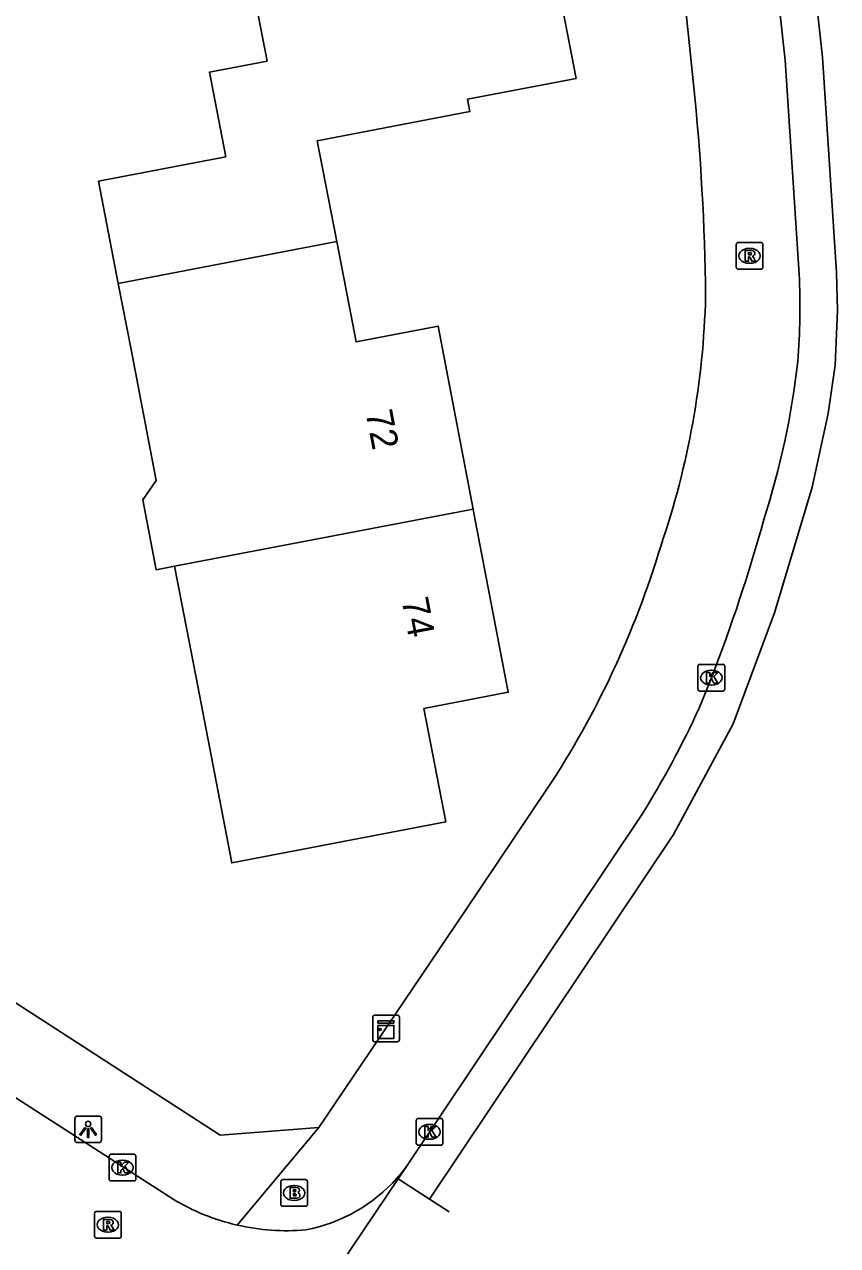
# Model space of a CAD drawing. Extents: x 157663 to 158496, y 379212 to 380934.
# Drawn here: x 158391.83 to 158422.29, y 380472.57 to 380518.31 of the extents above; entities that cross this region are included whole.
import ezdxf

# ---------------------------------------------------------------- set-up
doc = ezdxf.new("R2010")
doc.units = 0
for name, color, linetype in [('IMGEO_Brandkraan', 7, 'Continuous'), ('IMGEO_Hek', 7, 'Continuous'), ('IMGEO_Kast', 7, 'Continuous'), ('IMGEO_Kolk', 7, 'Continuous'), ('IMGEO_Lichtpunt', 7, 'Continuous'), ('IMGEO_Pand', 7, 'Continuous'), ('IMGEO_Pand_nummerreeks', 7, 'Continuous'), ('IMGEO_Rijbaan_lokaal_gesloten', 7, 'Continuous'), ('IMGEO_Rijbaan_lokaal_open', 7, 'Continuous'), ('IMGEO_Rioolput', 7, 'Continuous'), ('IMGEO_Voetpad_open', 7, 'Continuous')]:
    doc.layers.add(name, color=color, linetype=linetype)

msp = doc.modelspace()

# ---------------------------------------------------------------- linework, layer by layer
at = {"layer": 'IMGEO_Brandkraan'}
for p, q in [((158401.431, 380474.112), (158401.431, 380474.964)), ((158401.506, 380475.038), (158402.358, 380475.038)), ((158402.432, 380474.964), (158402.432, 380474.112)), ((158401.919, 380474.818), (158401.944, 380474.818)), ((158402.358, 380474.038), (158401.506, 380474.038)), ((158401.942, 380474.258), (158401.917, 380474.258))]:
    msp.add_line(p, q, dxfattribs=at)
for points in [[(158401.431, 380474.112), (158401.431, 380474.964)], [(158401.506, 380475.038), (158402.358, 380475.038)], [(158402.432, 380474.964), (158402.432, 380474.112)], [(158401.779, 380474.738), (158401.779, 380474.338), (158401.992, 380474.338)], [(158402.01, 380474.738), (158401.779, 380474.738)], [(158401.958, 380474.657), (158401.904, 380474.657), (158401.904, 380474.581)], [(158401.904, 380474.581), (158401.957, 380474.581)], [(158401.966, 380474.505), (158401.904, 380474.505), (158401.904, 380474.424)], [(158401.904, 380474.424), (158401.966, 380474.424)], [(158402.358, 380474.038), (158401.506, 380474.038)]]:
    msp.add_lwpolyline(points, dxfattribs=at)
for centre, radius, start, end in [((158401.508, 380474.962), 0.0765, 91.552, 178.448), ((158401.508, 380474.962), 0.0765, 91.552, 178.448), ((158402.356, 380474.962), 0.0765, 1.552, 88.448), ((158402.356, 380474.962), 0.0765, 1.552, 88.448), ((158401.959, 380474.619), 0.0379, 267.8285, 90.9355), ((158401.967, 380474.464), 0.0404, 269.8759, 90.5077), ((158402.014, 380474.593), 0.145, 59.4692, 91.5367), ((158402.039, 380474.64), 0.0922, 285.5137, 58.1501), ((158402.044, 380474.448), 0.105, 301.3115, 78.989), ((158401.508, 380474.114), 0.0765, 181.552, 268.448), ((158401.508, 380474.114), 0.0765, 181.552, 268.448), ((158401.998, 380474.589), 0.251, 268.6676, 293.5347), ((158402.356, 380474.114), 0.0765, 271.552, 358.448), ((158402.356, 380474.114), 0.0765, 271.552, 358.448)]:
    msp.add_arc(centre, radius, start, end, dxfattribs=at)
for centre, major_axis, ratio, start_param, end_param in [((158401.918, 380474.538), (-0.387, 0.002), 0.722429, 4.712389, 7.853982), ((158401.943, 380474.538), (-0.39, 0.002), 0.717154, 1.570796, 4.712389)]:
    msp.add_ellipse(centre, major_axis=major_axis, ratio=ratio, start_param=start_param, end_param=end_param, dxfattribs=at)
at = {"layer": 'IMGEO_Hek'}
msp.add_lwpolyline([(158408.306, 380485.065), (158402.85, 380476.983)], dxfattribs=at)
at = {"layer": 'IMGEO_Kast'}
for p, q in [((158404.875, 380480.272), (158404.875, 380481.113)), ((158404.875, 380481.113), (158404.875, 380480.272)), ((158404.95, 380481.197), (158405.791, 380481.197)), ((158405.791, 380481.197), (158404.95, 380481.197)), ((158405.875, 380481.122), (158405.875, 380480.281)), ((158405.875, 380480.281), (158405.875, 380481.122)), ((158405.8, 380480.197), (158404.959, 380480.197)), ((158404.959, 380480.197), (158405.8, 380480.197))]:
    msp.add_line(p, q, dxfattribs=at)
for points in [[(158405.07, 380480.987), (158405.67, 380480.987), (158405.67, 380480.902), (158405.07, 380480.902), (158405.07, 380480.987)], [(158405.07, 380480.812), (158405.67, 380480.812), (158405.67, 380480.323), (158405.07, 380480.323), (158405.07, 380480.812)]]:
    msp.add_lwpolyline(points, dxfattribs=at)
msp.add_circle((158405.154, 380480.661), 0.0377, dxfattribs=at)
for centre, start, end in [((158404.953, 380481.119), 92.4484, 184.2845), ((158404.953, 380481.119), 92.4484, 184.2845), ((158405.797, 380481.119), 2.4484, 94.2845), ((158405.797, 380481.119), 2.4484, 94.2845), ((158404.953, 380480.275), 182.4484, 274.2845), ((158404.953, 380480.275), 182.4484, 274.2845), ((158405.797, 380480.275), 272.4484, 4.2845), ((158405.797, 380480.275), 272.4484, 4.2845)]:
    msp.add_arc(centre, 0.0779, start, end, dxfattribs=at)
at = {"layer": 'IMGEO_Kolk'}
for p, q in [((158417.059, 380493.412), (158417.059, 380494.264)), ((158417.134, 380494.338), (158417.986, 380494.338)), ((158417.547, 380494.118), (158417.572, 380494.118)), ((158418.06, 380494.264), (158418.06, 380493.412)), ((158417.986, 380493.338), (158417.134, 380493.338)), ((158417.57, 380493.558), (158417.545, 380493.558)), ((158406.502, 380476.401), (158406.502, 380477.253)), ((158406.577, 380477.327), (158407.429, 380477.327)), ((158407.503, 380477.253), (158407.503, 380476.401)), ((158406.99, 380477.107), (158407.015, 380477.107)), ((158407.429, 380476.327), (158406.577, 380476.327)), ((158407.013, 380476.547), (158406.988, 380476.547)), ((158395, 380475.061), (158395, 380475.913)), ((158395.075, 380475.987), (158395.927, 380475.987)), ((158395.488, 380475.767), (158395.513, 380475.767)), ((158396.001, 380475.913), (158396.001, 380475.061)), ((158395.927, 380474.987), (158395.075, 380474.987)), ((158395.511, 380475.207), (158395.486, 380475.207))]:
    msp.add_line(p, q, dxfattribs=at)
for points in [[(158417.059, 380493.412), (158417.059, 380494.264)], [(158417.134, 380494.338), (158417.986, 380494.338)], [(158418.06, 380494.264), (158418.06, 380493.412)], [(158417.38, 380494.038), (158417.503, 380494.038), (158417.503, 380493.887), (158417.633, 380494.038), (158417.797, 380494.038), (158417.651, 380493.887), (158417.804, 380493.638), (158417.652, 380493.638), (158417.567, 380493.802), (158417.503, 380493.735), (158417.503, 380493.638), (158417.38, 380493.638), (158417.38, 380494.038)], [(158417.986, 380493.338), (158417.134, 380493.338)], [(158406.502, 380476.401), (158406.502, 380477.253)], [(158406.577, 380477.327), (158407.429, 380477.327)], [(158407.503, 380477.253), (158407.503, 380476.401)], [(158406.823, 380477.027), (158406.946, 380477.027), (158406.946, 380476.876), (158407.076, 380477.027), (158407.24, 380477.027), (158407.094, 380476.876), (158407.247, 380476.627), (158407.095, 380476.627), (158407.01, 380476.791), (158406.946, 380476.724), (158406.946, 380476.627), (158406.823, 380476.627), (158406.823, 380477.027)], [(158407.429, 380476.327), (158406.577, 380476.327)], [(158395, 380475.061), (158395, 380475.913)], [(158395.075, 380475.987), (158395.927, 380475.987)], [(158396.001, 380475.913), (158396.001, 380475.061)], [(158395.321, 380475.687), (158395.444, 380475.687), (158395.444, 380475.536), (158395.574, 380475.687), (158395.738, 380475.687), (158395.592, 380475.536), (158395.745, 380475.287), (158395.593, 380475.287), (158395.508, 380475.451), (158395.444, 380475.384), (158395.444, 380475.287), (158395.321, 380475.287), (158395.321, 380475.687)], [(158395.927, 380474.987), (158395.075, 380474.987)]]:
    msp.add_lwpolyline(points, dxfattribs=at)
for centre, start, end in [((158417.136, 380494.262), 91.552, 178.448), ((158417.136, 380494.262), 91.552, 178.448), ((158417.984, 380494.262), 1.552, 88.448), ((158417.984, 380494.262), 1.552, 88.448), ((158417.136, 380493.414), 181.552, 268.448), ((158417.136, 380493.414), 181.552, 268.448), ((158417.984, 380493.414), 271.552, 358.448), ((158417.984, 380493.414), 271.552, 358.448), ((158406.579, 380477.251), 91.552, 178.448), ((158406.579, 380477.251), 91.552, 178.448), ((158407.427, 380477.251), 1.552, 88.448), ((158407.427, 380477.251), 1.552, 88.448), ((158406.579, 380476.403), 181.552, 268.448), ((158406.579, 380476.403), 181.552, 268.448), ((158407.427, 380476.403), 271.552, 358.448), ((158407.427, 380476.403), 271.552, 358.448), ((158395.077, 380475.911), 91.552, 178.448), ((158395.077, 380475.911), 91.552, 178.448), ((158395.925, 380475.911), 1.552, 88.448), ((158395.925, 380475.911), 1.552, 88.448), ((158395.077, 380475.063), 181.552, 268.448), ((158395.077, 380475.063), 181.552, 268.448), ((158395.925, 380475.063), 271.552, 358.448), ((158395.925, 380475.063), 271.552, 358.448)]:
    msp.add_arc(centre, 0.0765, start, end, dxfattribs=at)
for centre, major_axis, ratio, start_param, end_param in [((158417.546, 380493.838), (-0.387, 0.002), 0.722429, 4.712389, 7.853982), ((158417.571, 380493.838), (-0.39, 0.002), 0.717154, 1.570796, 4.712389), ((158406.989, 380476.827), (-0.387, 0.002), 0.722429, 4.712389, 7.853982), ((158407.014, 380476.827), (-0.39, 0.002), 0.717154, 1.570796, 4.712389), ((158395.487, 380475.487), (-0.387, 0.002), 0.722429, 4.712389, 7.853982), ((158395.512, 380475.487), (-0.39, 0.002), 0.717154, 1.570796, 4.712389)]:
    msp.add_ellipse(centre, major_axis=major_axis, ratio=ratio, start_param=start_param, end_param=end_param, dxfattribs=at)
at = {"layer": 'IMGEO_Lichtpunt'}
for p, q in [((158393.715, 380477.324), (158393.715, 380476.517)), ((158393.715, 380477.324), (158393.715, 380476.517)), ((158394.617, 380477.419), (158393.809, 380477.419)), ((158394.617, 380477.419), (158393.809, 380477.419)), ((158394.711, 380476.517), (158394.711, 380477.324)), ((158394.711, 380476.517), (158394.711, 380477.324)), ((158393.809, 380476.423), (158394.617, 380476.423)), ((158393.809, 380476.423), (158394.617, 380476.423))]:
    msp.add_line(p, q, dxfattribs=at)
for points in [[(158394.089, 380476.988), (158394.128, 380476.96), (158393.94, 380476.698), (158393.902, 380476.725), (158394.089, 380476.988)], [(158394.191, 380476.94), (158394.238, 380476.94), (158394.238, 380476.618), (158394.191, 380476.618), (158394.191, 380476.94)], [(158394.301, 380476.96), (158394.339, 380476.987), (158394.526, 380476.725), (158394.487, 380476.697), (158394.301, 380476.96)]]:
    msp.add_lwpolyline(points, dxfattribs=at)
msp.add_circle((158394.214, 380477.122), 0.0994, dxfattribs=at)
for centre, start, end in [((158393.809, 380477.324), 90, 180), ((158393.809, 380477.324), 90, 180), ((158394.617, 380477.324), 0, 90), ((158394.617, 380477.324), 0, 90), ((158393.809, 380476.517), 180, 270), ((158393.809, 380476.517), 180, 270), ((158394.617, 380476.517), 270, 0), ((158394.617, 380476.517), 270, 360)]:
    msp.add_arc(centre, 0.0946, start, end, dxfattribs=at)
at = {"layer": 'IMGEO_Pand'}
for points in [[(158411.188, 380523.048), (158412.49, 380516.288), (158408.426, 380515.505), (158408.515, 380515.043), (158402.799, 380513.942), (158403.524, 380510.18)], [(158395.344, 380508.603), (158394.607, 380512.432), (158399.37, 380513.349), (158398.758, 380516.52), (158400.919, 380516.936), (158400.151, 380520.921), (158402.846, 380521.44)], [(158403.524, 380510.18), (158395.344, 380508.603)], [(158403.524, 380510.18), (158404.248, 380506.418), (158407.324, 380507.011), (158408.636, 380500.15)], [(158397.452, 380498.011), (158396.766, 380497.88), (158396.265, 380500.5), (158396.765, 380501.226), (158395.819, 380506.136), (158395.344, 380508.603)], [(158408.636, 380500.15), (158408.665, 380500), (158409.948, 380493.29), (158406.793, 380492.682), (158407.609, 380488.442), (158399.593, 380486.898), (158398.242, 380493.911), (158397.452, 380498.011)], [(158408.636, 380500.15), (158407.853, 380500), (158397.452, 380498.011)]]:
    msp.add_lwpolyline(points, dxfattribs=at)
at = {"layer": 'IMGEO_Rijbaan_lokaal_gesloten'}
for points in [[(158404.09, 380671.121), (158405.386, 380665.354), (158407.387, 380653.633), (158408.633, 380644.07), (158420.021, 380532.525), (158421.717, 380517.087), (158422.249, 380509.021), (158422.288, 380507.594), (158422.196, 380505.547), (158421.935, 380503.732), (158421.337, 380500.978), (158419.928, 380496.268), (158418.375, 380492.106), (158416.142, 380487.962), (158407.007, 380474.3)], [(158420.85, 380508.956), (158420.322, 380516.965), (158418.629, 380532.379), (158417.935, 380539.317), (158416.443, 380554.245), (158416.366, 380554.98), (158415.648, 380561.784), (158413.979, 380577.619), (158413.571, 380581.64), (158413.185, 380585.443), (158410.938, 380607.593), (158410.683, 380610.058)], [(158417.104, 380492.701), (158417.56, 380493.838)], [(158406.243, 380475.678), (158414.941, 380488.685)], [(158406.243, 380475.678), (158405.828, 380475.061)], [(158405.828, 380475.061), (158396.313, 380460.934)], [(158407.007, 380474.3), (158405.828, 380475.061)], [(158407.741, 380473.826), (158407.007, 380474.3)]]:
    msp.add_lwpolyline(points, dxfattribs=at)
for centre, radius, start, end in [((158395.035, 380507.711), 25.845, 355.4907, 2.761), ((158389.376, 380509.334), 31.636, 342.4003, 353.3665), ((158360.341, 380516.149), 61.414, 338.69813, 344.53055), ((158384.264, 380507.798), 36.144, 328.0755, 335.3111)]:
    msp.add_arc(centre, radius, start, end, dxfattribs=at)
at = {"layer": 'IMGEO_Rijbaan_lokaal_open'}
msp.add_lwpolyline([(158370.478, 380491.685), (158377.439, 380487.183), (158380.607, 380485.124), (158384.164, 380482.814), (158397.402, 380474.299)], dxfattribs=at)
for centre, radius, start, end in [((158401.493, 380478.934), 5.759, 318.1405, 325.5709), ((158401.228, 380479.147), 6.098, 280.764, 318.3093), ((158401.644, 380481.375), 8.25, 239.0583, 257.0418), ((158401.644, 380481.345), 8.221, 256.9956, 275.0453)]:
    msp.add_arc(centre, radius, start, end, dxfattribs=at)
at = {"layer": 'IMGEO_Rioolput'}
for p, q in [((158418.489, 380509.213), (158418.489, 380510.065)), ((158418.564, 380510.139), (158419.416, 380510.139)), ((158419.49, 380510.065), (158419.49, 380509.213)), ((158418.977, 380509.919), (158419.002, 380509.919)), ((158419.416, 380509.139), (158418.564, 380509.139)), ((158419, 380509.359), (158418.975, 380509.359)), ((158394.453, 380472.922), (158394.453, 380473.774)), ((158394.528, 380473.848), (158395.38, 380473.848)), ((158394.941, 380473.628), (158394.966, 380473.628)), ((158395.454, 380473.774), (158395.454, 380472.922)), ((158394.964, 380473.068), (158394.939, 380473.068)), ((158395.38, 380472.848), (158394.528, 380472.848))]:
    msp.add_line(p, q, dxfattribs=at)
for points in [[(158418.489, 380509.213), (158418.489, 380510.065)], [(158418.564, 380510.139), (158419.416, 380510.139)], [(158419.49, 380510.065), (158419.49, 380509.213)], [(158419.078, 380509.837), (158418.826, 380509.839), (158418.826, 380509.439)], [(158418.826, 380509.439), (158418.95, 380509.439), (158418.95, 380509.601), (158418.961, 380509.601)], [(158419.004, 380509.758), (158418.95, 380509.758), (158418.95, 380509.677)], [(158418.95, 380509.677), (158419.002, 380509.677)], [(158419.416, 380509.139), (158418.564, 380509.139)], [(158419.008, 380509.572), (158419.079, 380509.439), (158419.219, 380509.439), (158419.154, 380509.565)], [(158394.453, 380472.922), (158394.453, 380473.774)], [(158394.528, 380473.848), (158395.38, 380473.848)], [(158395.042, 380473.546), (158394.79, 380473.548), (158394.79, 380473.148)], [(158394.968, 380473.467), (158394.914, 380473.467), (158394.914, 380473.386)], [(158395.454, 380473.774), (158395.454, 380472.922)], [(158394.79, 380473.148), (158394.914, 380473.148), (158394.914, 380473.31), (158394.925, 380473.31)], [(158394.914, 380473.386), (158394.966, 380473.386)], [(158394.972, 380473.281), (158395.043, 380473.148), (158395.183, 380473.148), (158395.118, 380473.274)], [(158395.38, 380472.848), (158394.528, 380472.848)]]:
    msp.add_lwpolyline(points, dxfattribs=at)
for centre, radius, start, end in [((158418.566, 380510.063), 0.0765, 91.552, 178.448), ((158418.566, 380510.063), 0.0765, 91.552, 178.448), ((158419.414, 380510.063), 0.0765, 1.552, 88.448), ((158419.414, 380510.063), 0.0765, 1.552, 88.448), ((158418.96, 380509.548), 0.0533, 26.0293, 88.6989), ((158418.986, 380509.866), 0.19, 274.7715, 282.9687), ((158419.01, 380509.662), 0.0964, 77.0061, 93.1865), ((158419.024, 380509.719), 0.0378, 276.6634, 79.6772), ((158419.077, 380509.727), 0.109, 350.3612, 89.416), ((158419.075, 380509.727), 0.112, 277.5842, 350.9817), ((158419.059, 380509.512), 0.108, 29.5134, 73.7905), ((158418.566, 380509.215), 0.0765, 181.552, 268.448), ((158418.566, 380509.215), 0.0765, 181.552, 268.448), ((158419.414, 380509.215), 0.0765, 271.552, 358.448), ((158419.414, 380509.215), 0.0765, 271.552, 358.448), ((158394.53, 380473.772), 0.0765, 91.552, 178.448), ((158394.53, 380473.772), 0.0765, 91.552, 178.448), ((158394.974, 380473.371), 0.0964, 77.0061, 93.1865), ((158394.988, 380473.428), 0.0378, 276.6634, 79.6772), ((158395.041, 380473.436), 0.109, 350.3612, 89.416), ((158395.378, 380473.772), 0.0765, 1.552, 88.448), ((158395.378, 380473.772), 0.0765, 1.552, 88.448), ((158394.924, 380473.257), 0.0533, 26.0293, 88.6989), ((158394.95, 380473.575), 0.19, 274.7715, 282.9687), ((158395.039, 380473.436), 0.112, 277.5842, 350.9817), ((158395.023, 380473.221), 0.108, 29.5134, 73.7905), ((158394.53, 380472.924), 0.0765, 181.552, 268.448), ((158394.53, 380472.924), 0.0765, 181.552, 268.448), ((158395.378, 380472.924), 0.0765, 271.552, 358.448), ((158395.378, 380472.924), 0.0765, 271.552, 358.448)]:
    msp.add_arc(centre, radius, start, end, dxfattribs=at)
for centre, major_axis, ratio, start_param, end_param in [((158418.976, 380509.639), (-0.387, 0.002), 0.722429, 4.712389, 7.853982), ((158419.001, 380509.639), (-0.39, 0.002), 0.717154, 1.570796, 4.712389), ((158394.94, 380473.348), (-0.387, 0.002), 0.722429, 4.712389, 7.853982), ((158394.965, 380473.348), (-0.39, 0.002), 0.717154, 1.570796, 4.712389)]:
    msp.add_ellipse(centre, major_axis=major_axis, ratio=ratio, start_param=start_param, end_param=end_param, dxfattribs=at)
at = {"layer": 'IMGEO_Voetpad_open'}
for points in [[(158409.858, 380583.956), (158416.894, 380516.073)], [(158402.85, 380476.983), (158399.153, 380476.703), (158391.091, 380481.923), (158382.675, 380487.376), (158388.452, 380496.229), (158387.396, 380501.51), (158368.462, 380497.886)], [(158411.427, 380489.696), (158408.306, 380485.065), (158402.85, 380476.983)], [(158402.85, 380476.983), (158399.794, 380473.335)]]:
    msp.add_lwpolyline(points, dxfattribs=at)
for centre, radius, start, end in [((158330.086, 380507.181), 87.262, 0.6241, 5.84824), ((158386.23, 380508.879), 31.122, 341.0373, 358.6245), ((158382.351, 380508.8), 34.79, 326.694, 343.2376)]:
    msp.add_arc(centre, radius, start, end, dxfattribs=at)

# ---------------------------------------------------------------- texts
at = {"layer": 'IMGEO_Pand_nummerreeks'}
for s, rotation, p in [('72', 280.8282, (158404.603, 380503.78)), ('74', 280.7452, (158405.951, 380496.755))]:
    msp.add_text(s, height=1, rotation=rotation, dxfattribs=at).set_placement(p)

doc.saveas('drawing.dxf')
